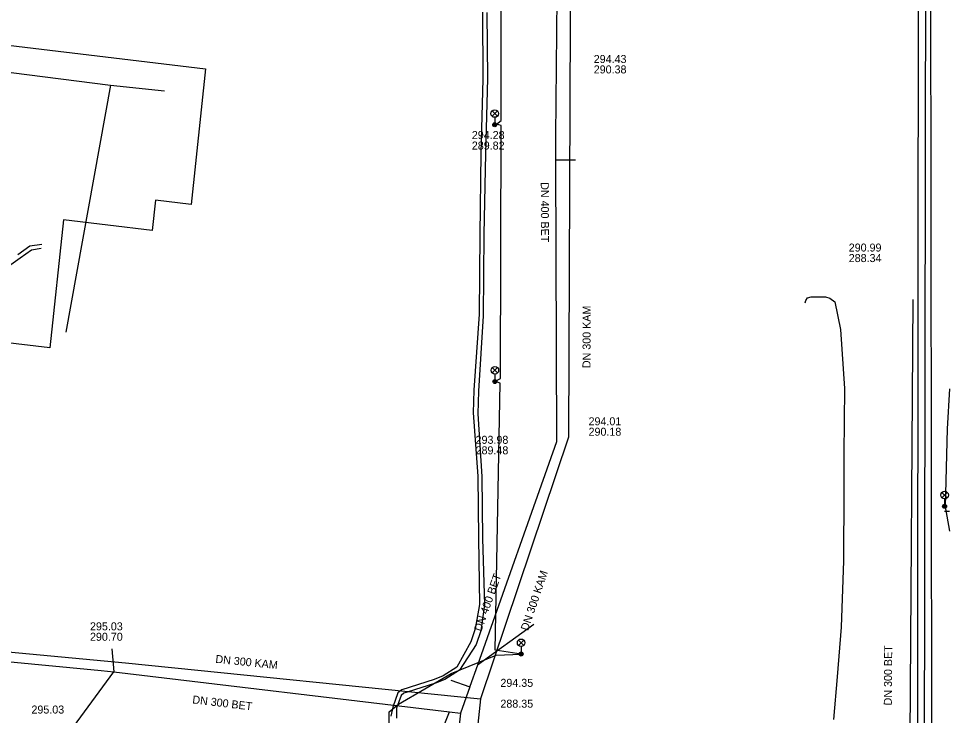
# Model space of a CAD drawing. Extents: x -595540 to -593988, y -1160850 to -1159202.
# Drawn here: x -594083.9 to -593990.8, y -1159753.9 to -1159684.3 of the extents above; entities that cross this region are included whole.
import ezdxf

# ---------------------------------------------------------------- set-up
doc = ezdxf.new("R2010")
doc.units = 0
for name, color, linetype in [('BVK-DESTOVA_popisy', 7, 'Continuous'), ('BVK-DESTOVA_trasa sítě', 7, 'Continuous'), ('BVK-SPLASKOVA_popisy', 7, 'Continuous'), ('BVK-SPLASKOVA_trasa sítě', 7, 'Continuous'), ('CETIN_kabel podzemní', 7, 'Continuous'), ('CETIN_kabelovod', 7, 'Continuous'), ('DESTOVA-NEPROVOZOVANA_popisy', 7, 'Continuous'), ('DESTOVA_trasa neprovozované sítě', 7, 'Continuous'), ('DPMB_trolejové vedení-nosné lano', 7, 'Continuous'), ('EON-NN_kabel', 7, 'Continuous'), ('TEPLARNY-TEPLOVODY_trasa sítě', 7, 'Continuous'), ('TSB_kabel VO', 7, 'Continuous'), ('TSB_lampy VO', 7, 'Continuous')]:
    doc.layers.add(name, color=color, linetype=linetype)

msp = doc.modelspace()

# ---------------------------------------------------------------- linework, layer by layer
at = {"layer": 'BVK-DESTOVA_popisy'}
for p, q in [((-594038.565, -1159696.441), (-594038.565, -1159696.441)), ((-594038.191, -1159726.885), (-594038.191, -1159726.885)), ((-594082.577, -1159753.833), (-594082.577, -1159753.833))]:
    msp.add_line(p, q, dxfattribs=at)
at = {"layer": 'BVK-DESTOVA_trasa sítě'}
for p, q in [((-594029.891, -1159662.114), (-594030.203, -1159696.04)), ((-594039.702, -1159753.685), (-594043.466, -1159786.572))]:
    msp.add_line(p, q, dxfattribs=at)
for points in [[(-594030.203, -1159696.04), (-594030.195, -1159698.41), (-594030.195, -1159698.432), (-594030.096, -1159726.574)], [(-594030.096, -1159726.574), (-594038.002, -1159748.887), (-594038.756, -1159751.015), (-594038.764, -1159751.036), (-594039.702, -1159753.685)], [(-594109.062, -1159746.213), (-594075.595, -1159749.414), (-594074.338, -1159749.534)], [(-594074.338, -1159749.534), (-594040.808, -1159753.552), (-594039.702, -1159753.685)]]:
    msp.add_lwpolyline(points, dxfattribs=at)
at = {"layer": 'BVK-SPLASKOVA_popisy'}
for p, q in [((-594026.383, -1159687.92), (-594026.383, -1159687.92)), ((-594026.901, -1159724.113), (-594026.901, -1159724.113)), ((-594076.725, -1159744.595), (-594076.725, -1159744.595))]:
    msp.add_line(p, q, dxfattribs=at)
at = {"layer": 'BVK-SPLASKOVA_trasa sítě'}
for p, q in [((-594027.925, -1159645.067), (-594028.747, -1159684.505)), ((-594028.747, -1159684.505), (-594028.901, -1159726.113)), ((-594028.901, -1159726.113), (-594037.71, -1159752.239)), ((-594110.29, -1159745.169), (-594073.176, -1159748.628)), ((-594073.176, -1159748.628), (-594037.71, -1159752.239)), ((-594037.71, -1159752.239), (-594041.064, -1159784.252))]:
    msp.add_line(p, q, dxfattribs=at)
at = {"layer": 'CETIN_kabel podzemní'}
for points in [[(-593993.24, -1159678.38), (-593993.39, -1159779.81), (-593993.53, -1159782.95)], [(-594096.114, -1159688.205), (-594074.681, -1159690.949)], [(-594074.681, -1159690.949), (-594079.147, -1159715.612)], [(-594074.681, -1159690.949), (-594069.274, -1159691.491)]]:
    msp.add_lwpolyline(points, dxfattribs=at)
at = {"layer": 'CETIN_kabelovod'}
msp.add_lwpolyline([(-593993.97, -1159679.31), (-593994.07, -1159780.06), (-593992.57, -1159780.05), (-593992.7, -1159679.31), (-593993.97, -1159679.31)], close=True, dxfattribs=at)
at = {"layer": 'DESTOVA-NEPROVOZOVANA_popisy'}
msp.add_line((-594000.899, -1159708.606), (-594000.899, -1159708.606), dxfattribs=at)
at = {"layer": 'DESTOVA_trasa neprovozované sítě'}
for p, q in [((-594028.195, -1159698.425), (-594030.195, -1159698.432)), ((-593994.496, -1159712.351), (-593994.821, -1159759.134)), ((-594032.364, -1159744.812), (-594038.002, -1159748.887)), ((-594074.536, -1159747.226), (-594074.338, -1159749.534)), ((-594079.156, -1159756.064), (-594074.338, -1159749.534)), ((-594040.649, -1159750.368), (-594038.764, -1159751.036)), ((-594043.44, -1159760.14), (-594040.808, -1159753.552))]:
    msp.add_line(p, q, dxfattribs=at)
at = {"layer": 'DPMB_trolejové vedení-nosné lano'}
msp.add_lwpolyline([(-593990.841, -1159733.534), (-593991.33, -1159733.529)], dxfattribs=at)
at = {"layer": 'EON-NN_kabel'}
for points in [[(-594037.499, -1159683.635), (-594037.452, -1159690.343), (-594037.661, -1159697.736), (-594037.776, -1159705.848), (-594037.843, -1159713.808), (-594038.382, -1159721.406), (-594038.436, -1159723.671), (-594037.961, -1159730), (-594037.905, -1159736.199), (-594037.796, -1159742.806), (-594038.217, -1159745.228), (-594038.658, -1159746.551), (-594040.066, -1159749.061), (-594041.438, -1159749.938), (-594042.342, -1159750.306), (-594045.578, -1159751.323), (-594045.977, -1159751.65), (-594046.475, -1159753.073), (-594046.675, -1159753.978)], [(-594037.066, -1159683.674), (-594036.999, -1159690.265), (-594037.205, -1159697.753), (-594037.361, -1159705.841), (-594037.445, -1159713.973), (-594037.893, -1159721.498), (-594037.956, -1159723.759), (-594037.58, -1159730.035), (-594037.512, -1159736.205), (-594037.289, -1159742.837), (-594037.662, -1159745.434), (-594038.144, -1159746.796), (-594039.793, -1159749.361), (-594041.253, -1159750.295), (-594042.206, -1159750.683), (-594045.025, -1159751.586), (-594045.36, -1159751.673), (-594045.637, -1159751.888), (-594046.09, -1159753.183), (-594046.108, -1159754.16)], [(-594081.595, -1159707.249), (-594082.581, -1159707.411), (-594083.711, -1159708.224), (-594085.922, -1159709.769)], [(-594081.55, -1159706.836), (-594082.739, -1159707.032), (-594083.942, -1159707.898)], [(-594005.265, -1159712.671), (-594005.198, -1159712.432), (-594005.024, -1159712.194), (-594004.662, -1159712.066), (-594003.222, -1159712.078), (-594002.8, -1159712.214), (-594002.278, -1159712.591), (-594001.735, -1159715.332), (-594001.317, -1159721.245), (-594001.383, -1159727.746), (-594001.387, -1159731.439), (-594001.407, -1159738.46), (-594001.664, -1159745.075), (-594002.056, -1159750.05), (-594002.409, -1159754.308)]]:
    msp.add_lwpolyline(points, dxfattribs=at)
at = {"layer": 'TEPLARNY-TEPLOVODY_trasa sítě'}
msp.add_lwpolyline([(-594100.48, -1159689.286), (-594093.688, -1159690.053), (-594093.252, -1159685.942), (-594065.189, -1159689.29), (-594066.627, -1159702.843), (-594070.181, -1159702.419), (-594070.502, -1159705.449), (-594079.386, -1159704.389), (-594080.742, -1159717.173), (-594090.314, -1159716.031), (-594091.112, -1159723.556)], dxfattribs=at)
at = {"layer": 'TSB_kabel VO'}
for points in [[(-594046.32, -1159773.32), (-594046.11, -1159773.13), (-594046.27, -1159772.12), (-594047.05, -1159768.62), (-594046.53, -1159764.63), (-594046.36, -1159762.18), (-594046.81, -1159760.82), (-594046.83, -1159753.52), (-594045.88, -1159752.78), (-594040.62, -1159749.7), (-594036.14, -1159747.89), (-594033.64, -1159747.76), (-594036.225, -1159747.387), (-594035.75, -1159720.71), (-594036.26, -1159720.54), (-594035.713, -1159720.231), (-594035.63, -1159694.97), (-594036.09, -1159694.82), (-594035.632, -1159694.473), (-594035.66, -1159668.54), (-594035.91, -1159667.95)], [(-593990.841, -1159721.271), (-593991.066, -1159725.248), (-593991.27, -1159733.057), (-593990.841, -1159735.48)]]:
    msp.add_lwpolyline(points, dxfattribs=at)
at = {"layer": 'TSB_lampy VO'}
for p, q in [((-594036.541, -1159694.034), (-594036.011, -1159693.504)), ((-594036.541, -1159693.504), (-594036.011, -1159694.034)), ((-594036.541, -1159694.034), (-594036.011, -1159693.504)), ((-594036.541, -1159693.504), (-594036.011, -1159694.034)), ((-594036.276, -1159694.144), (-594036.276, -1159694.894)), ((-594036.276, -1159694.144), (-594036.276, -1159694.894)), ((-594036.525, -1159719.68), (-594035.995, -1159719.15)), ((-594036.525, -1159719.15), (-594035.995, -1159719.68)), ((-594036.525, -1159719.68), (-594035.995, -1159719.15)), ((-594036.525, -1159719.15), (-594035.995, -1159719.68)), ((-594036.26, -1159719.79), (-594036.26, -1159720.54)), ((-594036.26, -1159719.79), (-594036.26, -1159720.54)), ((-593991.586, -1159732.146), (-593991.056, -1159731.616)), ((-593991.586, -1159731.616), (-593991.056, -1159732.146)), ((-593991.586, -1159732.146), (-593991.056, -1159731.616)), ((-593991.586, -1159731.616), (-593991.056, -1159732.146)), ((-593991.321, -1159732.256), (-593991.321, -1159733.006)), ((-593991.321, -1159732.256), (-593991.321, -1159733.006)), ((-594033.905, -1159746.9), (-594033.375, -1159746.37)), ((-594033.905, -1159746.37), (-594033.375, -1159746.9)), ((-594033.905, -1159746.9), (-594033.375, -1159746.37)), ((-594033.905, -1159746.37), (-594033.375, -1159746.9)), ((-594033.64, -1159747.01), (-594033.64, -1159747.76)), ((-594033.64, -1159747.01), (-594033.64, -1159747.76))]:
    msp.add_line(p, q, dxfattribs=at)
for centre, radius in [((-594036.276, -1159693.769), 0.375), ((-594036.276, -1159693.769), 0.375), ((-594036.276, -1159694.894), 0.2), ((-594036.276, -1159694.894), 0.2), ((-594036.276, -1159694.894), 0.145), ((-594036.276, -1159694.894), 0.145), ((-594036.276, -1159694.894), 0.0876), ((-594036.276, -1159694.894), 0.0876), ((-594036.26, -1159719.415), 0.375), ((-594036.26, -1159719.415), 0.375), ((-594036.26, -1159720.54), 0.2), ((-594036.26, -1159720.54), 0.2), ((-594036.26, -1159720.54), 0.145), ((-594036.26, -1159720.54), 0.145), ((-594036.26, -1159720.54), 0.0876), ((-594036.26, -1159720.54), 0.0876), ((-593991.321, -1159731.881), 0.375), ((-593991.321, -1159731.881), 0.375), ((-593991.321, -1159733.006), 0.2), ((-593991.321, -1159733.006), 0.2), ((-593991.321, -1159733.006), 0.145), ((-593991.321, -1159733.006), 0.145), ((-593991.321, -1159733.006), 0.0876), ((-593991.321, -1159733.006), 0.0876), ((-594033.64, -1159746.635), 0.375), ((-594033.64, -1159746.635), 0.375), ((-594033.64, -1159747.76), 0.2), ((-594033.64, -1159747.76), 0.2), ((-594033.64, -1159747.76), 0.145), ((-594033.64, -1159747.76), 0.145), ((-594033.64, -1159747.76), 0.0876), ((-594033.64, -1159747.76), 0.0876)]:
    msp.add_circle(centre, radius, dxfattribs=at)

# ---------------------------------------------------------------- texts
at = {"layer": 'BVK-DESTOVA_popisy'}
for s, p in [('294.28', (-594038.565, -1159696.316)), ('289.82', (-594038.565, -1159697.366)), ('293.98', (-594038.191, -1159726.76)), ('289.48', (-594038.191, -1159727.81)), ('295.03', (-594082.577, -1159753.708))]:
    msp.add_text(s, height=0.8, dxfattribs=at).set_placement(p)
for s, rotation, p in [('DN 400 BET', 270.2069, (-594031.673, -1159700.627)), ('DN 400 BET', 70.47381, (-594037.615, -1159745.568)), ('DN 300 BET', 353.17119, (-594066.527, -1159752.686))]:
    msp.add_text(s, height=0.8, rotation=rotation, dxfattribs=at).set_placement(p)
at = {"layer": 'BVK-SPLASKOVA_popisy'}
for s, p in [('294.43', (-594026.383, -1159688.72)), ('290.38', (-594026.383, -1159689.76)), ('294.01', (-594026.901, -1159724.913)), ('290.18', (-594026.901, -1159725.953)), ('295.03', (-594076.725, -1159745.395)), ('290.70', (-594076.725, -1159746.435)), ('294.35', (-594035.71, -1159751.039)), ('288.35', (-594035.71, -1159753.119))]:
    msp.add_text(s, height=0.8, dxfattribs=at).set_placement(p)
for rotation, p in [(89.78249, (-594026.709, -1159719.203)), (71.39054, (-594032.948, -1159745.498)), (354.20251, (-594064.218, -1159748.635))]:
    msp.add_text('DN 300 KAM', height=0.8, rotation=rotation, dxfattribs=at).set_placement(p)
at = {"layer": 'DESTOVA-NEPROVOZOVANA_popisy'}
for s, p in [('290.99', (-594000.899, -1159707.556)), ('288.34', (-594000.899, -1159708.606))]:
    msp.add_text(s, height=0.8, dxfattribs=at).set_placement(p)
msp.add_text('DN 300 BET', height=0.8, rotation=89.6106, dxfattribs=at).set_placement((-593996.594, -1159752.895))

doc.saveas('drawing.dxf')
